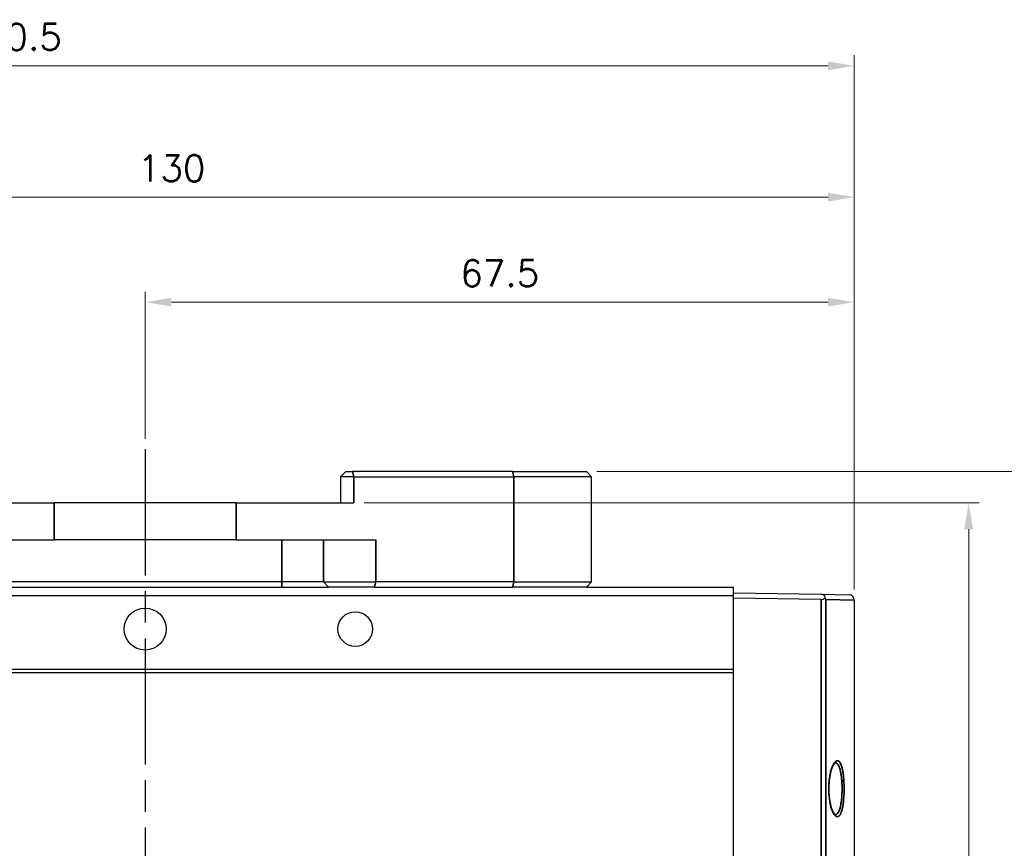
# Model space of a CAD drawing. Header units: millimetres. Extents: x 399 to 6233, y -1870 to 1602.
# Tile 435 of 656: x 4785 to 4879, y 430 to 509. Entities that reach past the tile are written whole.
import ezdxf

# ---------------------------------------------------------------- set-up
doc = ezdxf.new("R2010")
doc.units = ezdxf.units.MM
doc.linetypes.add('AM_ISO08W050', pattern=[18, 12, -1.5, 3, -1.5])
for name, color, linetype, lineweight in [('AM_5', 3, 'Continuous', 25), ('AM_7', 4, 'AM_ISO08W050', 25), ('可見 (ISO)', 7, 'Continuous', 25), ('窄部可見 (ISO)', 7, 'Continuous', 35)]:
    doc.layers.add(name, color=color, linetype=linetype, lineweight=lineweight)
doc.styles.add('尺寸標註', font='romans.shx', dxfattribs={"bigfont": 'CHINESET.SHX'})
doc.dimstyles.new('CNS1$0', dxfattribs={"dimtxt": 2.5, "dimasz": 2.5, "dimexe": 1, "dimexo": 1, "dimgap": 1.5, "dimtad": 1, "dimtoh": 1, "dimdec": 1, "dimdsep": 46, "dimtxsty": '尺寸標註', "dimcen": 0, "dimclrd": 2, "dimclre": 2, "dimclrt": 1, "dimadec": 0, "dimazin": 2, "dimtp": 0.1, "dimtm": 0.1, "dimtfac": 0.71, "dimtdec": 1, "dimtmove": 0, "dimatfit": 0, "dimfxl": 0, "dimlwd": 13, "dimlwe": 13, "dimarcsym": 0})

# ---------------------------------------------------------------- blocks, each defined once
blk = doc.blocks.new('*D280')
at = {"layer": 'AM_5', "color": 2, "lineweight": 13}
for p, q in [((4797.264, 469.166), (4797.264, 483.166)), ((4864.764, 454.814), (4864.764, 483.166)), ((4799.764, 482.166), (4862.264, 482.166))]:
    blk.add_line(p, q, dxfattribs=at)
at = {"layer": 'AM_5', "color": 2, "lineweight": -2}
for points in [[(4799.764, 482.583), (4799.764, 481.749), (4797.264, 482.166)], [(4862.264, 482.583), (4862.264, 481.749), (4864.764, 482.166)]]:
    blk.add_solid(points, dxfattribs=at)
at = {"layer": 'Defpoints', "color": 0, "lineweight": -2}
for p in [(4864.764, 482.166), (4797.264, 468.166), (4864.764, 453.814)]:
    blk.add_point(p, dxfattribs=at)
at = {"layer": 'AM_5', "color": 1, "insert": (4831.014, 484.916), "char_height": 2.5, "attachment_point": 5, "style": '尺寸標註'}
blk.add_mtext('67.5', dxfattribs=at)
blk = doc.blocks.new('*D281')
at = {"layer": 'AM_5', "color": 2, "lineweight": 13}
for p, q in [((4734.814, 455.092), (4734.814, 493.166)), ((4864.764, 454.814), (4864.764, 493.166)), ((4737.314, 492.166), (4862.264, 492.166))]:
    blk.add_line(p, q, dxfattribs=at)
at = {"layer": 'AM_5', "color": 2, "lineweight": -2}
for points in [[(4737.314, 492.583), (4737.314, 491.749), (4734.814, 492.166)], [(4862.264, 492.583), (4862.264, 491.749), (4864.764, 492.166)]]:
    blk.add_solid(points, dxfattribs=at)
at = {"layer": 'Defpoints', "color": 0, "lineweight": -2}
for p in [(4864.764, 492.166), (4734.814, 454.092), (4864.764, 453.814)]:
    blk.add_point(p, dxfattribs=at)
at = {"layer": 'AM_5', "color": 1, "insert": (4799.789, 494.916), "char_height": 2.5, "attachment_point": 5, "style": '尺寸標註'}
blk.add_mtext('130', dxfattribs=at)
blk = doc.blocks.new('*D282')
at = {"layer": 'AM_5', "color": 2, "lineweight": 13}
for p, q in [((4704.244, 451.206), (4704.244, 505.666)), ((4864.764, 454.814), (4864.764, 505.666)), ((4862.264, 504.666), (4706.744, 504.666))]:
    blk.add_line(p, q, dxfattribs=at)
at = {"layer": 'AM_5', "color": 2, "lineweight": -2}
for points in [[(4706.744, 505.083), (4706.744, 504.249), (4704.244, 504.666)], [(4862.264, 505.083), (4862.264, 504.249), (4864.764, 504.666)]]:
    blk.add_solid(points, dxfattribs=at)
at = {"layer": 'Defpoints', "color": 0, "lineweight": -2}
for p in [(4704.244, 504.666), (4864.764, 453.814), (4704.244, 450.206)]:
    blk.add_point(p, dxfattribs=at)
at = {"layer": 'AM_5', "color": 1, "insert": (4784.504, 507.416), "char_height": 2.5, "attachment_point": 5, "style": '尺寸標註'}
blk.add_mtext('160.5', dxfattribs=at)
blk = doc.blocks.new('*D284')
at = {"layer": 'AM_5', "color": 2, "lineweight": 13}
for p, q in [((4818.116, 463.056), (4876.653, 463.056)), ((4875.653, 357.056), (4875.653, 460.556)), ((4827.43, 354.556), (4876.653, 354.556))]:
    blk.add_line(p, q, dxfattribs=at)
at = {"layer": 'AM_5', "color": 2, "lineweight": -2}
for points in [[(4875.236, 460.556), (4876.07, 460.556), (4875.653, 463.056)], [(4875.236, 357.056), (4876.07, 357.056), (4875.653, 354.556)]]:
    blk.add_solid(points, dxfattribs=at)
at = {"layer": 'Defpoints', "color": 0, "lineweight": -2}
for p in [(4817.116, 463.056), (4875.653, 463.056), (4826.43, 354.556)]:
    blk.add_point(p, dxfattribs=at)
at = {"layer": 'AM_5', "color": 1, "insert": (4872.903, 408.806), "char_height": 2.5, "attachment_point": 5, "rotation": 90, "style": '尺寸標註'}
blk.add_mtext('108.5', dxfattribs=at)
blk = doc.blocks.new('*D285')
at = {"layer": 'AM_5', "color": 2, "lineweight": 13}
for p, q in [((4840.264, 466.056), (4886.776, 466.056)), ((4885.776, 463.556), (4885.776, 357.056)), ((4827.43, 354.556), (4886.776, 354.556))]:
    blk.add_line(p, q, dxfattribs=at)
at = {"layer": 'AM_5', "color": 2, "lineweight": -2}
for points in [[(4885.359, 463.556), (4886.193, 463.556), (4885.776, 466.056)], [(4885.359, 357.056), (4886.193, 357.056), (4885.776, 354.556)]]:
    blk.add_solid(points, dxfattribs=at)
at = {"layer": 'Defpoints', "color": 0, "lineweight": -2}
for p in [(4839.264, 466.056), (4826.43, 354.556), (4885.776, 354.556)]:
    blk.add_point(p, dxfattribs=at)
at = {"layer": 'AM_5', "color": 1, "insert": (4883.026, 410.306), "char_height": 2.5, "attachment_point": 5, "rotation": 90, "style": '尺寸標註'}
blk.add_mtext('111.5', dxfattribs=at)

msp = doc.modelspace()

# ---------------------------------------------------------------- linework, layer by layer
at = {"layer": 'AM_7'}
msp.add_line((4797.264, 468.166), (4797.264, 349.446), dxfattribs=at)
at = {"layer": '可見 (ISO)'}
for p, q in [((4816.357, 466.056), (4815.857, 465.556)), ((4816.357, 466.056), (4816.987, 466.056)), ((4832.223, 466.056), (4816.987, 466.056)), ((4832.223, 466.056), (4839.264, 466.056)), ((4839.764, 465.556), (4839.264, 466.056)), ((4817.116, 465.556), (4815.857, 465.556)), ((4815.857, 465.556), (4815.857, 463.056)), ((4817.116, 465.556), (4832.353, 465.556)), ((4839.764, 465.556), (4832.353, 465.556)), ((4839.764, 455.556), (4839.764, 465.556)), ((4777.413, 463.056), (4788.594, 463.056)), ((4805.935, 463.056), (4788.594, 463.056)), ((4805.935, 463.056), (4817.116, 463.056)), ((4775.301, 459.556), (4788.594, 459.556)), ((4805.935, 459.556), (4788.594, 459.556)), ((4805.935, 459.556), (4819.228, 459.556)), ((4810.264, 455.556), (4784.264, 455.556)), ((4814.229, 455.556), (4810.264, 455.556)), ((4814.229, 455.556), (4819.228, 455.556)), ((4832.353, 455.556), (4819.228, 455.556)), ((4832.353, 455.556), (4839.764, 455.556)), ((4839.764, 455.556), (4839.264, 455.056)), ((4784.264, 455.056), (4810.264, 455.056)), ((4810.264, 455.056), (4814.724, 455.056)), ((4819.099, 455.056), (4814.724, 455.056)), ((4819.099, 455.056), (4832.223, 455.056)), ((4839.264, 455.056), (4832.223, 455.056)), ((4839.264, 455.056), (4853.264, 455.056)), ((4853.264, 454.234), (4853.264, 455.056)), ((4740.264, 454.234), (4853.264, 454.234)), ((4853.264, 454.506), (4861.606, 454.36)), ((4853.264, 447.234), (4853.264, 454.234)), ((4861.606, 453.86), (4853.264, 454.006)), ((4861.606, 454.36), (4864.273, 454.314)), ((4864.764, 453.814), (4864.764, 428.567)), ((4740.264, 447.234), (4853.264, 447.234)), ((4853.264, 446.934), (4853.264, 447.234)), ((4740.264, 446.934), (4853.264, 446.934)), ((4853.264, 420.606), (4853.264, 446.934))]:
    msp.add_line(p, q, dxfattribs=at)
for centre, radius in [((4797.264, 451.056), 2), ((4817.264, 451.056), 1.65)]:
    msp.add_circle(centre, radius, dxfattribs=at)
msp.add_arc((4864.264, 453.814), 0.5, 0, 89, dxfattribs=at)
for centre, major_axis, ratio, start_param, end_param in [((4861.598, 454.36), (-0.358, 0.361), 0.965693, 2.360557, 3.224985), ((4861.596, 453.862), (0.411, -0.41), 0.70154, 0.955009, 1.298466)]:
    msp.add_ellipse(centre, major_axis=major_axis, ratio=ratio, start_param=start_param, end_param=end_param, dxfattribs=at)
for points, knots in [([(4861.984, 454.029), (4861.983, 454.069), (4861.976, 454.11), (4861.946, 454.186), (4861.924, 454.221), (4861.865, 454.28), (4861.831, 454.304), (4861.763, 454.334), (4861.733, 454.344), (4861.67, 454.357), (4861.638, 454.36), (4861.606, 454.36)], [0.00000099, 0.00000099, 0.00000099, 0.00000099, 0.01702996, 0.01702996, 0.03328155, 0.03328155, 0.04744352, 0.04744352, 0.05732796, 0.05732796, 0.06696406, 0.06696406, 0.06696406, 0.06696406]), ([(4862.959, 438.321), (4862.959, 438.321), (4862.929, 438.315), (4862.826, 438.204), (4862.761, 438.103), (4862.642, 437.837), (4862.585, 437.672), (4862.481, 437.279), (4862.435, 437.041), (4862.37, 436.539), (4862.35, 436.269), (4862.345, 435.966), (4862.344, 435.934), (4862.344, 435.853), (4862.344, 435.805), (4862.347, 435.61), (4862.353, 435.464), (4862.369, 435.242), (4862.376, 435.162), (4862.384, 435.085)], [0.002547, 0.002547, 0.002547, 0.002547, 0.0800677, 0.0800677, 0.1583486, 0.1583486, 0.2339547, 0.2339547, 0.3160705, 0.3160705, 0.3971781, 0.3971781, 0.4068801, 0.4068801, 0.4214367, 0.4214367, 0.4652627, 0.4652627, 0.4898931, 0.4898931, 0.4898931, 0.4898931]), ([(4862.384, 435.085), (4862.41, 434.832), (4862.45, 434.591), (4862.547, 434.165), (4862.605, 433.975), (4862.73, 433.669), (4862.798, 433.549), (4862.91, 433.411), (4862.952, 433.393), (4862.959, 433.392), (4862.959, 433.392), (4862.959, 433.392)], [0, 0, 0, 0, 0.0798484, 0.0798484, 0.1603704, 0.1603704, 0.2422508, 0.2422508, 0.319718, 0.319718, 0.3306915, 0.3306915, 0.3306915, 0.3306915])]:
    msp.add_open_spline(points, degree=3, knots=knots, dxfattribs=at)
at = {"layer": '窄部可見 (ISO)'}
for p, q in [((4817.116, 465.556), (4816.987, 466.056)), ((4832.353, 465.556), (4832.223, 466.056)), ((4817.116, 463.056), (4817.116, 465.556)), ((4832.353, 465.556), (4832.353, 455.556)), ((4788.594, 459.556), (4788.594, 463.056)), ((4805.935, 459.556), (4805.935, 463.056)), ((4810.264, 455.556), (4810.264, 459.556)), ((4814.229, 459.556), (4814.229, 455.556)), ((4819.228, 455.556), (4819.228, 459.556)), ((4810.264, 455.556), (4810.264, 455.056)), ((4814.229, 455.556), (4814.724, 455.056)), ((4819.228, 455.556), (4819.099, 455.056)), ((4832.223, 455.056), (4832.353, 455.556)), ((4861.606, 396.701), (4861.606, 453.86)), ((4864.764, 453.814), (4862.068, 453.861)), ((4862.068, 453.861), (4862.068, 396.701))]:
    msp.add_line(p, q, dxfattribs=at)
for centre, major_axis, ratio, start_param, end_param in [((4863.574, 436.649), (0.2, 0.013), 0.296878, 4.710273, 6.064298), ((4862.185, 435.064), (0.199, 0.021), 0.295711, 5.942725, 6.283185)]:
    msp.add_ellipse(centre, major_axis=major_axis, ratio=ratio, start_param=start_param, end_param=end_param, dxfattribs=at)
for points, knots in [([(4862.374, 435.064), (4862.357, 435.233), (4862.344, 435.406), (4862.338, 435.583), (4862.332, 435.76), (4862.332, 435.94), (4862.338, 436.116), (4862.344, 436.293), (4862.355, 436.466), (4862.373, 436.635), (4862.39, 436.804), (4862.414, 436.969), (4862.441, 437.123), (4862.469, 437.277), (4862.501, 437.422), (4862.538, 437.557), (4862.574, 437.692), (4862.614, 437.813), (4862.656, 437.922), (4862.698, 438.031), (4862.743, 438.127), (4862.789, 438.208), (4862.835, 438.288), (4862.883, 438.354), (4862.931, 438.404), (4862.979, 438.454), (4863.027, 438.488), (4863.075, 438.506), (4863.123, 438.524), (4863.169, 438.525), (4863.216, 438.51), (4863.308, 438.48), (4863.393, 438.384), (4863.469, 438.223), (4863.506, 438.143), (4863.541, 438.048), (4863.573, 437.94), (4863.605, 437.831), (4863.634, 437.708), (4863.659, 437.573), (4863.685, 437.439), (4863.707, 437.294), (4863.725, 437.139), (4863.744, 436.985), (4863.759, 436.819), (4863.77, 436.649)], [0.016662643, 0.016662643, 0.016662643, 0.016662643, 0.017195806, 0.017195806, 0.017195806, 0.017729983, 0.017729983, 0.017729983, 0.018267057, 0.018267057, 0.018267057, 0.018804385, 0.018804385, 0.018804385, 0.019342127, 0.019342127, 0.019342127, 0.019880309, 0.019880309, 0.019880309, 0.02041893, 0.02041893, 0.02041893, 0.020957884, 0.020957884, 0.020957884, 0.021497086, 0.021497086, 0.021497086, 0.022036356, 0.022036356, 0.022036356, 0.023114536, 0.023114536, 0.023114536, 0.023653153, 0.023653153, 0.023653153, 0.024190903, 0.024190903, 0.024190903, 0.024728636, 0.024728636, 0.024728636, 0.025266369, 0.025266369, 0.025266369, 0.025266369]), ([(4863.578, 436.59), (4863.568, 436.732), (4863.554, 436.872), (4863.522, 437.135), (4863.503, 437.258), (4863.46, 437.49), (4863.435, 437.599), (4863.38, 437.794), (4863.351, 437.881), (4863.287, 438.033), (4863.252, 438.099), (4863.179, 438.204), (4863.142, 438.244), (4863.062, 438.301), (4863.021, 438.317), (4862.972, 438.32), (4862.965, 438.321), (4862.959, 438.321)], [0.008449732, 0.008449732, 0.008449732, 0.008449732, 0.008899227, 0.008899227, 0.009348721, 0.009348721, 0.009798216, 0.009798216, 0.01024771, 0.01024771, 0.010697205, 0.010697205, 0.011146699, 0.011146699, 0.011596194, 0.011596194, 0.011668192, 0.011668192, 0.011668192, 0.011668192]), ([(4863.77, 436.649), (4863.781, 436.479), (4863.789, 436.302), (4863.796, 435.949), (4863.797, 435.771), (4863.789, 435.415), (4863.782, 435.24), (4863.759, 434.902), (4863.745, 434.737), (4863.708, 434.425), (4863.686, 434.28), (4863.635, 434.01), (4863.606, 433.886), (4863.542, 433.668), (4863.508, 433.573), (4863.432, 433.412), (4863.392, 433.347), (4863.308, 433.251), (4863.264, 433.218), (4863.172, 433.187), (4863.125, 433.188), (4863.03, 433.222), (4862.981, 433.256), (4862.885, 433.355), (4862.838, 433.419), (4862.746, 433.579), (4862.701, 433.675), (4862.616, 433.891), (4862.577, 434.011), (4862.504, 434.279), (4862.471, 434.425), (4862.416, 434.731), (4862.392, 434.893), (4862.374, 435.064)], [0.008052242, 0.008052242, 0.008052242, 0.008052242, 0.008590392, 0.008590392, 0.009128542, 0.009128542, 0.009666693, 0.009666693, 0.010204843, 0.010204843, 0.010742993, 0.010742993, 0.011281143, 0.011281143, 0.011819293, 0.011819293, 0.012357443, 0.012357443, 0.012895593, 0.012895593, 0.013433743, 0.013433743, 0.013971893, 0.013971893, 0.014510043, 0.014510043, 0.015048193, 0.015048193, 0.015586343, 0.015586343, 0.016124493, 0.016124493, 0.016662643, 0.016662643, 0.016662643, 0.016662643]), ([(4862.959, 433.392), (4862.982, 433.391), (4863.005, 433.395), (4863.028, 433.402), (4863.039, 433.405), (4863.05, 433.41), (4863.061, 433.415), (4863.095, 433.432), (4863.129, 433.458), (4863.16, 433.492), (4863.166, 433.498), (4863.172, 433.505), (4863.178, 433.512), (4863.214, 433.554), (4863.248, 433.607), (4863.28, 433.671), (4863.282, 433.675), (4863.284, 433.678), (4863.285, 433.682), (4863.319, 433.751), (4863.35, 433.83), (4863.379, 433.921), (4863.381, 433.926), (4863.382, 433.93), (4863.384, 433.935), (4863.411, 434.022), (4863.436, 434.119), (4863.459, 434.224), (4863.462, 434.241), (4863.466, 434.259), (4863.469, 434.276), (4863.489, 434.372), (4863.506, 434.473), (4863.521, 434.58), (4863.526, 434.613), (4863.53, 434.646), (4863.535, 434.679), (4863.547, 434.777), (4863.558, 434.878), (4863.567, 434.981), (4863.571, 435.031), (4863.575, 435.082), (4863.579, 435.132), (4863.585, 435.223), (4863.59, 435.316), (4863.594, 435.41), (4863.597, 435.477), (4863.599, 435.546), (4863.601, 435.615), (4863.602, 435.695), (4863.603, 435.776), (4863.603, 435.856)], [0.00373633, 0.00373633, 0.00373633, 0.00373633, 0.003986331, 0.003986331, 0.003986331, 0.004105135, 0.004105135, 0.004105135, 0.004483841, 0.004483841, 0.004483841, 0.004554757, 0.004554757, 0.004554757, 0.004980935, 0.004980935, 0.004980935, 0.005004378, 0.005004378, 0.005004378, 0.005454, 0.005454, 0.005454, 0.005477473, 0.005477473, 0.005477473, 0.005903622, 0.005903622, 0.005903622, 0.005973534, 0.005973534, 0.005973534, 0.006353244, 0.006353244, 0.006353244, 0.006469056, 0.006469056, 0.006469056, 0.006802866, 0.006802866, 0.006802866, 0.006964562, 0.006964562, 0.006964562, 0.007252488, 0.007252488, 0.007252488, 0.007459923, 0.007459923, 0.007459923, 0.00770211, 0.00770211, 0.00770211, 0.00770211]), ([(4863.603, 435.856), (4863.603, 435.98), (4863.601, 436.103), (4863.597, 436.226), (4863.593, 436.349), (4863.586, 436.471), (4863.578, 436.59)], [0.0077021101, 0.0077021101, 0.0077021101, 0.0077021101, 0.0080759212, 0.0080759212, 0.0080759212, 0.0084497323, 0.0084497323, 0.0084497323, 0.0084497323])]:
    msp.add_open_spline(points, degree=3, knots=knots, dxfattribs=at)

# ---------------------------------------------------------------- dimensions: what is measured, and where the dimension line sits
at = {"layer": 'AM_5'}
for base, p1, p2, picture, middle in [((4704.244, 504.666), (4864.764, 453.814), (4704.244, 450.206), '*D282', (4784.504, 507.416)), ((4864.764366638, 492.166040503), (4734.814366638, 454.09236641), (4864.764366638, 453.813958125), '*D281', (4799.789366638, 494.916040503)), ((4864.764, 482.166), (4797.264, 468.166), (4864.764, 453.814), '*D280', (4831.014, 484.916))]:
    dim = msp.add_linear_dim(base=base, p1=p1, p2=p2, dimstyle='CNS1$0', override={"dimfxl": 4, "dimarcsym": 1}, dxfattribs=at)
    dim.commit()
    dim.dimension.update_dxf_attribs({"geometry": picture, "text_midpoint": middle})
for base, p1, p2, override, picture, middle in [((4885.776, 354.556), (4839.264, 466.056), (4826.43, 354.556), {"dimfxl": 4, "dimarcsym": 1}, '*D285', (4883.026, 410.306)), ((4875.653, 463.056), (4826.43, 354.556), (4817.116, 463.056), {"dimtix": 1, "dimfxl": 4, "dimarcsym": 1}, '*D284', (4872.903, 408.806))]:
    dim = msp.add_linear_dim(base=base, p1=p1, p2=p2, angle=90, dimstyle='CNS1$0', override=override, dxfattribs=at)
    dim.commit()
    dim.dimension.update_dxf_attribs({"geometry": picture, "text_midpoint": middle})

doc.saveas('drawing.dxf')
